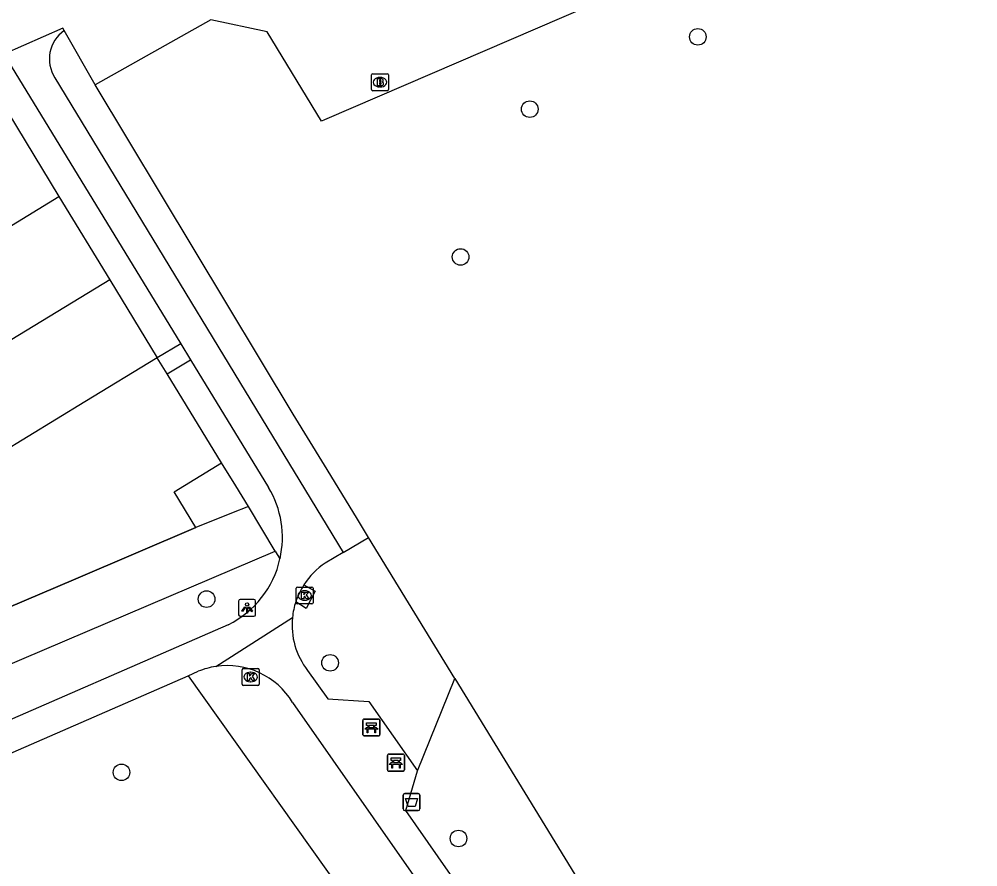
# Model space of a CAD drawing. Extents: x 157767 to 159171, y 387842 to 389425.
# Drawn here: x 158248.5 to 158305, y 388551.5 to 388601.5 of the extents above; entities that cross this region are included whole.
import ezdxf

# ---------------------------------------------------------------- set-up
doc = ezdxf.new("R2010")
doc.units = 0
for name, color, linetype in [('IMGEO_Afvalbak', 7, 'Continuous'), ('IMGEO_Bank', 7, 'Continuous'), ('IMGEO_Boom', 7, 'Continuous'), ('IMGEO_Brandkraan', 7, 'Continuous'), ('IMGEO_Groenvoorziening', 7, 'Continuous'), ('IMGEO_Hek', 7, 'Continuous'), ('IMGEO_Kolk', 7, 'Continuous'), ('IMGEO_Lichtpunt', 7, 'Continuous'), ('IMGEO_Pand', 7, 'Continuous'), ('IMGEO_Voetpad_gesloten', 7, 'Continuous'), ('IMGEO_Voetpad_halfverhard', 7, 'Continuous'), ('IMGEO_Voetpad_open', 7, 'Continuous')]:
    doc.layers.add(name, color=color, linetype=linetype)

msp = doc.modelspace()

# ---------------------------------------------------------------- linework, layer by layer
at = {"layer": 'IMGEO_Afvalbak'}
for p, q in [((158271.13, 388554.926), (158271.13, 388555.726)), ((158271.13, 388555.726), (158271.13, 388554.926)), ((158271.23, 388555.826), (158272.02, 388555.826)), ((158272.02, 388555.826), (158271.23, 388555.826)), ((158272.12, 388555.726), (158272.12, 388554.926)), ((158272.12, 388554.926), (158272.12, 388555.726)), ((158272.02, 388554.826), (158271.23, 388554.826)), ((158271.23, 388554.826), (158272.02, 388554.826))]:
    msp.add_line(p, q, dxfattribs=at)
msp.add_lwpolyline([(158271.273, 388555.54), (158271.977, 388555.54), (158271.828, 388555.07), (158271.422, 388555.07), (158271.273, 388555.54)], dxfattribs=at)
for centre, start, end in [((158271.23, 388555.726), 90, 180), ((158271.23, 388555.726), 90, 180), ((158272.02, 388555.726), 0, 90), ((158272.02, 388555.726), 360, 90), ((158271.23, 388554.926), 180, 270), ((158271.23, 388554.926), 180, 270), ((158272.02, 388554.926), 270, 0), ((158272.02, 388554.926), 270, 0)]:
    msp.add_arc(centre, 0.1, start, end, dxfattribs=at)
at = {"layer": 'IMGEO_Bank'}
for p, q in [((158268.758, 388559.297), (158268.758, 388560.138)), ((158268.758, 388560.138), (158268.758, 388559.297)), ((158268.833, 388560.222), (158269.674, 388560.222)), ((158269.674, 388560.222), (158268.833, 388560.222)), ((158269.758, 388560.147), (158269.758, 388559.306)), ((158269.758, 388559.306), (158269.758, 388560.147)), ((158269.455, 388559.62), (158269.062, 388559.62)), ((158269.067, 388559.728), (158269.067, 388559.834)), ((158269.111, 388559.834), (158269.111, 388559.728)), ((158269.399, 388559.84), (158269.117, 388559.84)), ((158269.117, 388559.722), (158269.399, 388559.722)), ((158269.405, 388559.728), (158269.405, 388559.834)), ((158269.449, 388559.834), (158269.449, 388559.728)), ((158269.683, 388559.222), (158268.842, 388559.222)), ((158268.842, 388559.222), (158269.683, 388559.222)), ((158270.202, 388557.226), (158270.202, 388558.067)), ((158270.202, 388558.067), (158270.202, 388557.226)), ((158270.277, 388558.151), (158271.118, 388558.151)), ((158271.118, 388558.151), (158270.277, 388558.151)), ((158271.202, 388558.076), (158271.202, 388557.235)), ((158271.202, 388557.235), (158271.202, 388558.076)), ((158270.899, 388557.549), (158270.506, 388557.549)), ((158270.511, 388557.657), (158270.511, 388557.763)), ((158270.555, 388557.763), (158270.555, 388557.657)), ((158270.843, 388557.769), (158270.561, 388557.769)), ((158270.561, 388557.651), (158270.843, 388557.651)), ((158270.849, 388557.657), (158270.849, 388557.763)), ((158270.893, 388557.763), (158270.893, 388557.657)), ((158271.127, 388557.151), (158270.286, 388557.151)), ((158270.286, 388557.151), (158271.127, 388557.151))]:
    msp.add_line(p, q, dxfattribs=at)
for points in [[(158269.005, 388559.62), (158268.863, 388559.62), (158268.975, 388559.722), (158269.061, 388559.722)], [(158269.061, 388559.84), (158268.975, 388559.84), (158268.975, 388560.001), (158269.538, 388560.001), (158269.538, 388559.84), (158269.455, 388559.84)], [(158269.055, 388559.613), (158269.055, 388559.406), (158269.012, 388559.406), (158269.012, 388559.613)], [(158269.455, 388559.722), (158269.538, 388559.722), (158269.65, 388559.62), (158269.511, 388559.62)], [(158269.505, 388559.613), (158269.505, 388559.406), (158269.461, 388559.406), (158269.461, 388559.613)], [(158270.505, 388557.769), (158270.419, 388557.769), (158270.419, 388557.93), (158270.982, 388557.93), (158270.982, 388557.769), (158270.899, 388557.769)], [(158270.449, 388557.549), (158270.307, 388557.549), (158270.419, 388557.651), (158270.505, 388557.651)], [(158270.499, 388557.542), (158270.499, 388557.335), (158270.456, 388557.335), (158270.456, 388557.542)], [(158270.899, 388557.651), (158270.982, 388557.651), (158271.094, 388557.549), (158270.955, 388557.549)], [(158270.949, 388557.542), (158270.949, 388557.335), (158270.905, 388557.335), (158270.905, 388557.542)]]:
    msp.add_lwpolyline(points, dxfattribs=at)
for centre, radius, start, end in [((158268.836, 388560.144), 0.0779, 92.4484, 184.2845), ((158268.836, 388560.144), 0.0779, 92.4484, 184.2845), ((158269.68, 388560.144), 0.0779, 2.4484, 94.2845), ((158269.68, 388560.144), 0.0779, 2.4484, 94.2845), ((158269.005, 388559.613), 0.00671, 2.8957, 87.1043), ((158269.062, 388559.613), 0.00671, 92.8957, 177.1043), ((158269.06, 388559.833), 0.00671, 2.8957, 87.1043), ((158269.06, 388559.729), 0.00671, 272.8957, 357.1043), ((158269.117, 388559.833), 0.00671, 92.8957, 177.1043), ((158269.117, 388559.729), 0.00671, 182.8957, 267.1043), ((158269.399, 388559.833), 0.00671, 2.8957, 87.1043), ((158269.399, 388559.729), 0.00671, 272.8957, 357.1043), ((158269.456, 388559.833), 0.00671, 92.8957, 177.1043), ((158269.456, 388559.729), 0.00671, 182.8957, 267.1043), ((158269.454, 388559.613), 0.00671, 2.8957, 87.1043), ((158269.511, 388559.613), 0.00671, 92.8957, 177.1043), ((158268.836, 388559.3), 0.0779, 182.4484, 274.2845), ((158268.836, 388559.3), 0.0779, 182.4484, 274.2845), ((158269.68, 388559.3), 0.0779, 272.4484, 4.2845), ((158269.68, 388559.3), 0.0779, 272.4484, 4.2845), ((158270.28, 388558.073), 0.0779, 92.4484, 184.2845), ((158270.28, 388558.073), 0.0779, 92.4484, 184.2845), ((158271.124, 388558.073), 0.0779, 2.4484, 94.2845), ((158271.124, 388558.073), 0.0779, 2.4484, 94.2845), ((158270.28, 388557.229), 0.0779, 182.4484, 274.2845), ((158270.28, 388557.229), 0.0779, 182.4484, 274.2845), ((158270.449, 388557.542), 0.00671, 2.8957, 87.1043), ((158270.506, 388557.542), 0.00671, 92.8957, 177.1043), ((158270.504, 388557.762), 0.00671, 2.8957, 87.1043), ((158270.504, 388557.658), 0.00671, 272.8957, 357.1043), ((158270.561, 388557.762), 0.00671, 92.8957, 177.1043), ((158270.561, 388557.658), 0.00671, 182.8957, 267.1043), ((158270.843, 388557.762), 0.00671, 2.8957, 87.1043), ((158270.843, 388557.658), 0.00671, 272.8957, 357.1043), ((158270.9, 388557.762), 0.00671, 92.8957, 177.1043), ((158270.9, 388557.658), 0.00671, 182.8957, 267.1043), ((158270.898, 388557.542), 0.00671, 2.8957, 87.1043), ((158270.955, 388557.542), 0.00671, 92.8957, 177.1043), ((158271.124, 388557.229), 0.0779, 272.4484, 4.2845), ((158271.124, 388557.229), 0.0779, 272.4484, 4.2845)]:
    msp.add_arc(centre, radius, start, end, dxfattribs=at)
at = {"layer": 'IMGEO_Boom'}
for centre in [(158288.492, 388600.436), (158278.59, 388596.176), (158274.513, 388587.461), (158259.549, 388567.291), (158266.826, 388563.534), (158254.533, 388557.08), (158274.391, 388553.18)]:
    msp.add_circle(centre, 0.489, dxfattribs=at)
at = {"layer": 'IMGEO_Brandkraan'}
for p, q in [((158269.26, 388597.337), (158269.26, 388598.189)), ((158269.335, 388598.263), (158270.187, 388598.263)), ((158269.748, 388598.043), (158269.773, 388598.043)), ((158270.261, 388598.189), (158270.261, 388597.337)), ((158269.771, 388597.483), (158269.746, 388597.483)), ((158270.187, 388597.263), (158269.335, 388597.263))]:
    msp.add_line(p, q, dxfattribs=at)
for points in [[(158269.26, 388597.337), (158269.26, 388598.189)], [(158269.335, 388598.263), (158270.187, 388598.263)], [(158269.608, 388597.963), (158269.608, 388597.563), (158269.821, 388597.563)], [(158269.839, 388597.963), (158269.608, 388597.963)], [(158270.261, 388598.189), (158270.261, 388597.337)], [(158269.787, 388597.882), (158269.733, 388597.882), (158269.733, 388597.806)], [(158269.733, 388597.806), (158269.786, 388597.806)], [(158269.795, 388597.73), (158269.733, 388597.73), (158269.733, 388597.649)], [(158269.733, 388597.649), (158269.795, 388597.649)], [(158270.187, 388597.263), (158269.335, 388597.263)]]:
    msp.add_lwpolyline(points, dxfattribs=at)
for centre, radius, start, end in [((158269.337, 388598.187), 0.0765, 91.552, 178.448), ((158269.337, 388598.187), 0.0765, 91.552, 178.448), ((158269.843, 388597.818), 0.145, 59.4692, 91.5367), ((158269.868, 388597.865), 0.0922, 285.5137, 58.1501), ((158270.185, 388598.187), 0.0765, 1.552, 88.448), ((158270.185, 388598.187), 0.0765, 1.552, 88.448), ((158269.337, 388597.339), 0.0765, 181.552, 268.448), ((158269.337, 388597.339), 0.0765, 181.552, 268.448), ((158269.788, 388597.844), 0.0379, 267.8285, 90.9355), ((158269.796, 388597.689), 0.0404, 269.8759, 90.5077), ((158269.827, 388597.814), 0.251, 268.6676, 293.5347), ((158269.873, 388597.673), 0.105, 301.3115, 78.989), ((158270.185, 388597.339), 0.0765, 271.552, 358.448), ((158270.185, 388597.339), 0.0765, 271.552, 358.448)]:
    msp.add_arc(centre, radius, start, end, dxfattribs=at)
for centre, major_axis, ratio, start_param, end_param in [((158269.747, 388597.763), (-0.387, 0.002), 0.722429, 4.712389, 7.853982), ((158269.772, 388597.763), (-0.39, 0.002), 0.717154, 1.570796, 4.712389)]:
    msp.add_ellipse(centre, major_axis=major_axis, ratio=ratio, start_param=start_param, end_param=end_param, dxfattribs=at)
at = {"layer": 'IMGEO_Groenvoorziening'}
for points in [[(158269.094, 388570.933), (158268.384, 388572.094), (158266.489, 388575.194), (158264.656, 388578.196), (158252.981, 388597.605)], [(158250.852, 388591.022), (158253.843, 388586.116)], [(158260.434, 388575.331), (158257.219, 388580.574)], [(158263.591, 388570.127), (158262.016, 388572.759)], [(158258.921, 388571.504), (158251.842, 388568.481), (158241.624, 388564.137), (158231.921, 388559.825), (158231.207, 388559.442)], [(158267.593, 388570.042), (158269.094, 388570.933)], [(158274.179, 388562.614), (158269.094, 388570.933)], [(158227.593, 388554.774), (158263.591, 388570.127)], [(158263.591, 388570.127), (158263.873, 388569.666)], [(158258.461, 388562.778), (158268.417, 388548.78), (158271.74, 388551.003)], [(158271.974, 388557.162), (158274.179, 388562.614)], [(158274.179, 388562.614), (158288.681, 388538.89)]]:
    msp.add_lwpolyline(points, dxfattribs=at)
at = {"layer": 'IMGEO_Hek'}
msp.add_lwpolyline([(158226.348, 388556.838), (158231.921, 388559.825), (158241.624, 388564.137), (158251.842, 388568.481), (158258.921, 388571.504)], dxfattribs=at)
at = {"layer": 'IMGEO_Kolk'}
for p, q in [((158264.903, 388568.004), (158265.755, 388568.004)), ((158264.828, 388567.078), (158264.828, 388567.93)), ((158265.316, 388567.784), (158265.341, 388567.784)), ((158265.829, 388567.93), (158265.829, 388567.078)), ((158265.755, 388567.004), (158264.903, 388567.004)), ((158265.339, 388567.224), (158265.314, 388567.224)), ((158261.641, 388562.276), (158261.641, 388563.128)), ((158261.716, 388563.202), (158262.568, 388563.202)), ((158262.129, 388562.982), (158262.154, 388562.982)), ((158262.642, 388563.128), (158262.642, 388562.276)), ((158262.152, 388562.422), (158262.127, 388562.422)), ((158262.568, 388562.202), (158261.716, 388562.202))]:
    msp.add_line(p, q, dxfattribs=at)
for points in [[(158264.903, 388568.004), (158265.755, 388568.004)], [(158264.828, 388567.078), (158264.828, 388567.93)], [(158265.149, 388567.704), (158265.272, 388567.704), (158265.272, 388567.553), (158265.402, 388567.704), (158265.566, 388567.704), (158265.42, 388567.553), (158265.573, 388567.304), (158265.421, 388567.304), (158265.336, 388567.468), (158265.272, 388567.401), (158265.272, 388567.304), (158265.149, 388567.304), (158265.149, 388567.704)], [(158265.829, 388567.93), (158265.829, 388567.078)], [(158265.755, 388567.004), (158264.903, 388567.004)], [(158261.641, 388562.276), (158261.641, 388563.128)], [(158261.716, 388563.202), (158262.568, 388563.202)], [(158261.962, 388562.902), (158262.085, 388562.902), (158262.085, 388562.751), (158262.215, 388562.902), (158262.379, 388562.902), (158262.233, 388562.751), (158262.386, 388562.502), (158262.234, 388562.502), (158262.149, 388562.666), (158262.085, 388562.599), (158262.085, 388562.502), (158261.962, 388562.502), (158261.962, 388562.902)], [(158262.642, 388563.128), (158262.642, 388562.276)], [(158262.568, 388562.202), (158261.716, 388562.202)]]:
    msp.add_lwpolyline(points, dxfattribs=at)
for centre, start, end in [((158264.905, 388567.928), 91.552, 178.448), ((158264.905, 388567.928), 91.552, 178.448), ((158265.753, 388567.928), 1.552, 88.448), ((158265.753, 388567.928), 1.552, 88.448), ((158264.905, 388567.08), 181.552, 268.448), ((158264.905, 388567.08), 181.552, 268.448), ((158265.753, 388567.08), 271.552, 358.448), ((158265.753, 388567.08), 271.552, 358.448), ((158261.718, 388563.126), 91.552, 178.448), ((158261.718, 388563.126), 91.552, 178.448), ((158262.566, 388563.126), 1.552, 88.448), ((158262.566, 388563.126), 1.552, 88.448), ((158261.718, 388562.278), 181.552, 268.448), ((158261.718, 388562.278), 181.552, 268.448), ((158262.566, 388562.278), 271.552, 358.448), ((158262.566, 388562.278), 271.552, 358.448)]:
    msp.add_arc(centre, 0.0765, start, end, dxfattribs=at)
for centre, major_axis, ratio, start_param, end_param in [((158265.315, 388567.504), (-0.387, 0.002), 0.722429, 4.712389, 7.853982), ((158265.34, 388567.504), (-0.39, 0.002), 0.717154, 1.570796, 4.712389), ((158262.128, 388562.702), (-0.387, 0.002), 0.722429, 4.712389, 7.853982), ((158262.153, 388562.702), (-0.39, 0.002), 0.717154, 1.570796, 4.712389)]:
    msp.add_ellipse(centre, major_axis=major_axis, ratio=ratio, start_param=start_param, end_param=end_param, dxfattribs=at)
at = {"layer": 'IMGEO_Lichtpunt'}
for p, q in [((158261.436, 388567.178), (158261.436, 388566.371)), ((158261.436, 388567.178), (158261.436, 388566.371)), ((158262.338, 388567.273), (158261.53, 388567.273)), ((158262.338, 388567.273), (158261.53, 388567.273)), ((158262.432, 388566.371), (158262.432, 388567.178)), ((158262.432, 388566.371), (158262.432, 388567.178)), ((158261.53, 388566.277), (158262.338, 388566.277)), ((158261.53, 388566.277), (158262.338, 388566.277))]:
    msp.add_line(p, q, dxfattribs=at)
for points in [[(158261.81, 388566.842), (158261.849, 388566.814), (158261.661, 388566.552), (158261.623, 388566.579), (158261.81, 388566.842)], [(158262.022, 388566.814), (158262.06, 388566.841), (158262.247, 388566.579), (158262.208, 388566.551), (158262.022, 388566.814)], [(158261.912, 388566.794), (158261.959, 388566.794), (158261.959, 388566.472), (158261.912, 388566.472), (158261.912, 388566.794)]]:
    msp.add_lwpolyline(points, dxfattribs=at)
msp.add_circle((158261.935, 388566.976), 0.0994, dxfattribs=at)
for centre, start, end in [((158261.53, 388567.178), 90, 180), ((158261.53, 388567.178), 90, 180), ((158262.338, 388567.178), 0, 90), ((158262.338, 388567.178), 0, 90), ((158261.53, 388566.371), 180, 270), ((158261.53, 388566.371), 180, 270), ((158262.338, 388566.371), 270, 0), ((158262.338, 388566.371), 270, 360)]:
    msp.add_arc(centre, 0.0946, start, end, dxfattribs=at)
at = {"layer": 'IMGEO_Pand'}
for points in [[(158246.343, 388598.431), (158250.852, 388591.022)], [(158253.843, 388586.116), (158248.07, 388582.603), (158245.083, 388587.51), (158250.852, 388591.022)], [(158253.843, 388586.116), (158256.642, 388581.519)], [(158256.642, 388581.519), (158252.371, 388578.92), (158247.35, 388575.864)], [(158258.921, 388571.504), (158257.629, 388573.606), (158260.434, 388575.331)], [(158262.016, 388572.759), (158261.27, 388573.972), (158260.434, 388575.331)], [(158262.016, 388572.759), (158261.013, 388572.353), (158258.921, 388571.504)]]:
    msp.add_lwpolyline(points, dxfattribs=at)
at = {"layer": 'IMGEO_Voetpad_gesloten'}
for points in [[(158260.092, 388563.322), (158264.607, 388566.2)], [(158265.495, 388563.083), (158266.695, 388561.412), (158269.113, 388561.247), (158271.974, 388557.162)], [(158264.618, 388561.205), (158271.74, 388551.003)], [(158282.402, 388538.89), (158271.284, 388554.833), (158271.974, 388557.162)]]:
    msp.add_lwpolyline(points, dxfattribs=at)
for centre, radius, start, end in [((158268.977, 388565.76), 4.392, 174.2498, 217.5536), ((158260.761, 388558.855), 4.517, 31.35, 98.5151)]:
    msp.add_arc(centre, radius, start, end, dxfattribs=at)
at = {"layer": 'IMGEO_Voetpad_halfverhard'}
for points in [[(158247.597, 388599.425), (158258.03, 388582.341)], [(158250.611, 388598.026), (158267.593, 388570.042)], [(158258.603, 388581.403), (158263.203, 388573.87)], [(158267.593, 388570.042), (158266.543, 388569.418)], [(158260.821, 388565.785), (158229.255, 388552.015)], [(158258.461, 388562.778), (158259.055, 388563.037)], [(158189.907, 388528.931), (158208.535, 388540.365), (158212.134, 388542.381), (158215.85, 388544.172), (158258.461, 388562.778)]]:
    msp.add_lwpolyline(points, dxfattribs=at)
for centre, radius, start, end in [((158252.321, 388599.134), 2.038, 125.0471, 212.937), ((158258.271, 388570.929), 5.743, 347.2994, 30.811), ((158258.279, 388570.924), 5.734, 296.3163, 347.321), ((158268.974, 388565.767), 4.386, 123.655, 147.2487), ((158268.995, 388565.758), 4.41, 161.7745, 174.2448), ((158260.779, 388558.792), 4.582, 98.6277, 112.1068)]:
    msp.add_arc(centre, radius, start, end, dxfattribs=at)
at = {"layer": 'IMGEO_Voetpad_open'}
for points in [[(158312.389, 388615.154), (158294.787, 388607.61), (158294.7, 388607.706), (158266.492, 388595.544), (158266.325, 388595.472), (158263.119, 388600.731), (158259.805, 388601.448), (158252.981, 388597.605)], [(158251.151, 388600.802), (158251.069, 388600.946), (158247.597, 388599.425)], [(158252.981, 388597.605), (158251.151, 388600.802)], [(158258.03, 388582.341), (158256.642, 388581.519)], [(158258.03, 388582.341), (158258.603, 388581.403)], [(158257.219, 388580.574), (158256.642, 388581.519)], [(158257.219, 388580.574), (158258.603, 388581.403)], [(158265.285, 388568.14), (158265.947, 388567.754), (158265.412, 388566.739), (158264.806, 388567.137)]]:
    msp.add_lwpolyline(points, dxfattribs=at)
msp.add_arc((158268.999, 388565.75), 4.417, 147.2437, 161.701, dxfattribs=at)

doc.saveas('drawing.dxf')
